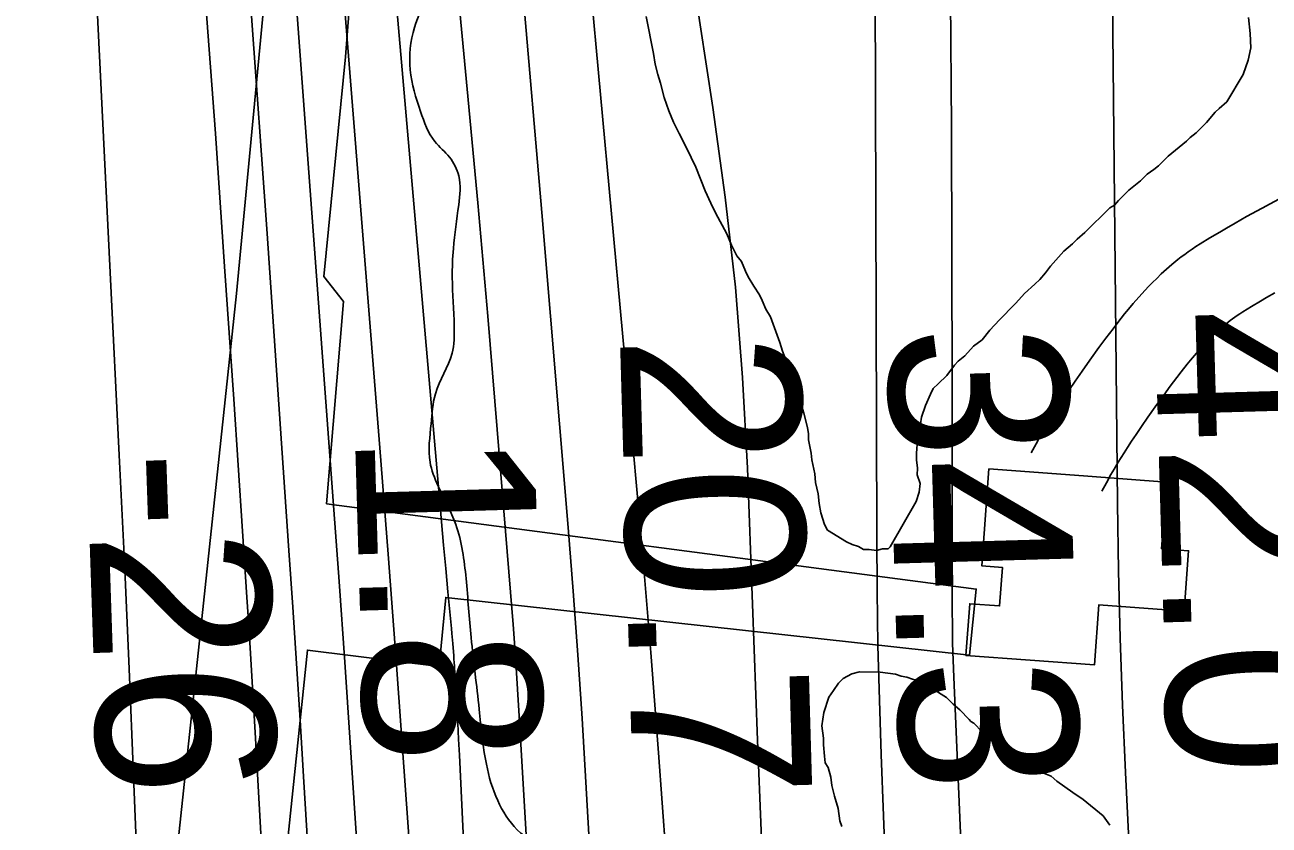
# Model space of a CAD drawing. Extents: x 3313447 to 3351316, y 703786 to 729172.
# Drawn here: x 3324868 to 3325332.9, y 725345.2 to 725644.3 of the extents above; entities that cross this region are included whole.
import ezdxf

# ---------------------------------------------------------------- set-up
doc = ezdxf.new("R2010")
doc.units = 0
for name, color, linetype in [('V-BLDG-OTLN', 7, 'Continuous'), ('V-CHAN-DOCK', 7, 'Continuous'), ('V-RIVR-EDGE', 7, 'Continuous'), ('V-RIVR-RANG', 7, 'Continuous'), ('V-ROAD-CNTR', 7, 'Continuous'), ('V-SITE-VEGE', 7, 'Continuous'), ('V-TOPO-DPTH', 7, 'Continuous'), ('V-TOPO-MAJR', 7, 'Continuous'), ('V-TOPO-MINR', 7, 'Continuous'), ('V-TOPO-WATR', 7, 'Continuous')]:
    doc.layers.add(name, color=color, linetype=linetype)

msp = doc.modelspace()

# ---------------------------------------------------------------- linework, layer by layer
at = {"layer": 'V-BLDG-OTLN'}
msp.add_lwpolyline([(3325294.55, 725473.39), (3325292.71, 725448.47), (3325302.74, 725447.73), (3325301.07, 725425.12), (3325269.22, 725427.47), (3325267.57, 725405.07), (3325219.59, 725408.61), (3325221.01, 725427.89), (3325232.16, 725427.07), (3325233.22, 725441.51), (3325225.46, 725442.09), (3325228.14, 725478.29), (3325263.52, 725475.68)], close=True, dxfattribs=at)
at = {"layer": 'V-CHAN-DOCK'}
for points in [[(3324979.67, 725550.24), (3324987.81, 725632.37), (3324998.18, 725767.82), (3324968.48, 725769.89), (3324947, 725543.84)], [(3324979.67, 725550.24), (3324987.07, 725540.9), (3324980.72, 725465.25), (3325223.45, 725433.36), (3325220.91, 725408.66)], [(3325220.91, 725408.66), (3325025.23, 725430.24), (3325022.81, 725404.51), (3324973.54, 725410.61), (3324956.49, 725246.79), (3324946.51, 725247.65), (3324934.43, 725135.66), (3324903.84, 725138.26), (3324947, 725543.84)]]:
    msp.add_lwpolyline(points, dxfattribs=at)
at = {"layer": 'V-RIVR-EDGE'}
msp.add_spline([(3325128.87, 723979.74), (3325130.86, 724002.62), (3325129.36, 724023.95), (3325130.2, 724049.16), (3325132.57, 724063.89), (3325132.59, 724075.13), (3325133.05, 724103.44), (3325133.48, 724121.67), (3325133.91, 724137.18), (3325133.21, 724168.98), (3325130.96, 724198.07), (3325127.51, 724215.53), (3325123.67, 724232.22), (3325122.55, 724248.12), (3325122.61, 724270.61), (3325119.95, 724295.82), (3325118.07, 724318.71), (3325113.49, 724348.19), (3325109.62, 724353.24), (3325108.47, 724357.13), (3325113.52, 724362.15), (3325113.54, 724367.58), (3325107.79, 724394.74), (3325101.65, 724423.46), (3325093.21, 724459.16), (3325088.22, 724479.72), (3325085.57, 724505.32), (3325081.83, 724561.56), (3325078.43, 724596.09), (3325065.73, 724636.45), (3325059.19, 724658.57), (3325056.89, 724670.99), (3325053.43, 724682.24), (3325053.46, 724693.87), (3325057.76, 724707.44), (3325061.28, 724721.78), (3325070.21, 724724.08), (3325076.03, 724725.62), (3325080.31, 724732.98), (3325086.54, 724740.33), (3325091.62, 724755.83), (3325097.48, 724775.2), (3325101.02, 724793.03), (3325102.29, 724836.47), (3325108.59, 724877.17), (3325112.52, 724897.71), (3325114.88, 724911.28), (3325115.31, 724927.18), (3325108.05, 724971.79), (3325103.09, 725004.38), (3325096.97, 725038.52), (3325094.7, 725060.63), (3325092.8, 725076.15), (3325091.36, 725123.08), (3325085.2, 725138.22), (3325079.8, 725152.58), (3325077.53, 725173.14), (3325077.94, 725185.16), (3325081.46, 725196.01), (3325081.87, 725202.99), (3325081.52, 725221.6), (3325081.56, 725235.18), (3325076.93, 725247.6), (3325076.95, 725255.74), (3325073.9, 725274.36), (3325073.56, 725294.14), (3325072.8, 725300.35), (3325066.61, 725305.02), (3325061.57, 725307.36), (3325056.93, 725312.41), (3325056.16, 725315.52), (3325058.89, 725319.77), (3325063.16, 725321.7), (3325064.33, 725325.97), (3325062.41, 725333.34), (3325051.96, 725343.45), (3325044.62, 725354.32), (3325040.39, 725367.91), (3325037.73, 725388.47), (3325034.69, 725415.23), (3325032.81, 725437.34), (3325028.98, 725457.52), (3325022.42, 725471.88), (3325019.34, 725480.81), (3325019.76, 725495.16), (3325021.34, 725506.4), (3325027.58, 725521.51), (3325028.39, 725531.59), (3325027.65, 725549.82), (3325028.07, 725560.68), (3325030.05, 725576.96), (3325030.08, 725587.82), (3325026.6, 725594.81), (3325021.19, 725600.64), (3325015.79, 725611.9), (3325011.95, 725627.42), (3325013.54, 725643.31), (3325023.68, 725668.5), (3325024.5, 725685.17), (3325023.37, 725697.2), (3325016.8, 725707.68), (3324999.38, 725722.07), (3324999.41, 725730.99), (3325002.15, 725743.01), (3325009.93, 725753.85), (3325016.55, 725764.3), (3325016.96, 725772.06), (3325016.99, 725783.3), (3325013.15, 725802.31), (3325012.8, 725817.05), (3325005.46, 725827.93), (3325004.7, 725833.75), (3325008.98, 725840.72), (3325012.11, 725849.63), (3325012.14, 725863.2), (3325003.65, 725879.9), (3324999.04, 725896.59), (3325000.61, 725905.5), (3325006.06, 725911.31), (3325008.78, 725917.12), (3325006.12, 725937.29), (3325004.99, 725950.09), (3325001.13, 725959.4), (3325001.15, 725965.22), (3325001.18, 725978.41), (3325005.09, 725992.36), (3325004.34, 726001.28), (3324992.73, 726012.55), (3324990.42, 726019.15), (3324986.56, 726026.14), (3324982.31, 726030.03), (3324979.62, 726042.84), (3324975.01, 726059.13), (3324969.23, 726074.27), (3324966.94, 726089.4), (3324966.61, 726112.67), (3324968.99, 726135.55), (3324970.94, 726137.48), (3324975.98, 726139.02), (3324973.68, 726149.88), (3324968.29, 726163.86), (3324967.16, 726178.6), (3324967.18, 726188.29), (3324970.31, 726198.76), (3324976.55, 726212.7), (3324976.18, 726217.74), (3324970.77, 726224.74), (3324957.61, 726236.79), (3324946.4, 726251.17), (3324941.4, 726267.47), (3324940.65, 726280.27), (3324944.57, 726295.38), (3324950.04, 726310.49), (3324952.41, 726330.26), (3324947.44, 726358.2), (3324938.56, 726373.35), (3324932.39, 726388.48), (3324925.06, 726405.57), (3324920.86, 726429.23), (3324918.6, 726458.32), (3324919.04, 726480.04), (3324922.18, 726492.83), (3324928.02, 726504.45), (3324929.21, 726515.3), (3324925.75, 726525.4), (3324920.34, 726533.17), (3324911.44, 726540.94), (3324898.65, 726546.4), (3324898.27, 726549.51), (3324904.11, 726556.86), (3324904.12, 726561.51), (3324900.3, 726584.79), (3324894.17, 726616.61), (3324886.87, 726644.55), (3324883.07, 726672.48), (3324880.42, 726698.86), (3324875.46, 726733.38), (3324872.42, 726758.21), (3324873.62, 726772.56), (3324869.79, 726791.95), (3324865.97, 726817.17), (3324860.21, 726840.84), (3324856.37, 726855.2), (3324854.85, 726866.45), (3324854.86, 726869.94), (3324856.45, 726886.22), (3324861.93, 726906.38), (3324860.41, 726921.12), (3324853.87, 726943.24), (3324847.71, 726958.38), (3324847.71, 726960.32), (3324853.93, 726966.12), (3324853.94, 726970.77), (3324846.22, 726982.81), (3324842.36, 726990.97), (3324841.61, 727000.66), (3324840.46, 727006.09), (3324839.31, 727011.91), (3324833.89, 727017.36), (3324828.47, 727018.53), (3324827.31, 727023.58), (3324828.12, 727034.05), (3324830.45, 727038.31), (3324835.16, 727060.79), (3324840.61, 727066.2), (3324842.18, 727073.96), (3324840.66, 727089.47), (3324833.35, 727110.43), (3324827.58, 727129.45), (3324826.81, 727134.88), (3324828.77, 727139.92), (3324829.55, 727143.4), (3324829.57, 727149.61), (3324828.44, 727167.06), (3324824.98, 727178.32), (3324821.51, 727187.25), (3324811.84, 727196.19), (3324806.43, 727205.12), (3324802.59, 727217.93), (3324797.62, 727246.64), (3324789.21, 727297.46), (3324787.34, 727325.78), (3324787.03, 727354.86), (3324786.03, 727361.49)], degree=3, dxfattribs=at)
at = {"layer": 'V-ROAD-CNTR'}
for points in [[(3325337.86, 725579.88), (3325330.22, 725575.77), (3325324.47, 725572.6), (3325320.14, 725570.16), (3325316.88, 725568.29), (3325314.42, 725566.85), (3325310.76, 725564.67), (3325307.07, 725562.41), (3325305.54, 725561.43), (3325304.05, 725560.43), (3325302.64, 725559.45), (3325301.31, 725558.48), (3325300.03, 725557.52), (3325298.78, 725556.54), (3325296.54, 725554.7), (3325294.46, 725552.9), (3325292.58, 725551.18), (3325290.86, 725549.53), (3325289.28, 725547.97), (3325287.85, 725546.49), (3325286.49, 725545.06), (3325284.13, 725542.46), (3325282.1, 725540.11), (3325280.37, 725538.05), (3325278.87, 725536.22), (3325276.39, 725533.08), (3325274.54, 725530.68), (3325271.89, 725527.15), (3325269.29, 725523.62), (3325265.89, 725518.94), (3325262.95, 725514.8), (3325260.42, 725511.15), (3325258.23, 725507.92), (3325256.34, 725505.07), (3325254.71, 725502.55), (3325253.29, 725500.31), (3325250.88, 725496.42), (3325249.09, 725493.43), (3325247.75, 725491.15), (3325245.82, 725487.73), (3325243.98, 725484.36)], [(3325334.96, 725544.08), (3325331.92, 725542.34), (3325329.68, 725541.03), (3325326.3, 725539.01), (3325322.99, 725536.98), (3325321.95, 725536.31), (3325320.98, 725535.67), (3325320.05, 725535.02), (3325319.15, 725534.36), (3325318.3, 725533.72), (3325317.52, 725533.11), (3325315.89, 725531.77), (3325314.42, 725530.5), (3325313.05, 725529.25), (3325311.79, 725528.04), (3325310.61, 725526.87), (3325309.51, 725525.74), (3325308.52, 725524.69), (3325306.58, 725522.55), (3325304.93, 725520.64), (3325303.49, 725518.93), (3325302.25, 725517.42), (3325300.04, 725514.62), (3325298.42, 725512.52), (3325295.95, 725509.23), (3325293.5, 725505.91), (3325290.27, 725501.45), (3325287.52, 725497.58), (3325285.17, 725494.19), (3325283.16, 725491.22), (3325281.44, 725488.62), (3325279.95, 725486.34), (3325278.7, 725484.37), (3325276.5, 725480.81), (3325274.91, 725478.16), (3325273.76, 725476.19), (3325272.04, 725473.15), (3325270.32, 725470)]]:
    msp.add_lwpolyline(points, dxfattribs=at)
at = {"layer": 'V-SITE-VEGE'}
for points in [[(3325200.95, 725466.12), (3325191.21, 725449.18), (3325190.49, 725448.47), (3325188.36, 725448.49), (3325186.22, 725447.8), (3325183.39, 725448.18), (3325181.26, 725448.2), (3325179.49, 725449.29), (3325177.02, 725450.02), (3325174.9, 725451.1), (3325167.84, 725455.43), (3325166.79, 725457.57), (3325165.41, 725461.84), (3325164.74, 725465.4), (3325164.42, 725468.95), (3325163.39, 725473.22), (3325163.07, 725476.42), (3325162.05, 725481.75), (3325161.72, 725484.24), (3325160.7, 725489.22), (3325160.72, 725491.35), (3325160.39, 725493.84), (3325159.02, 725499.17), (3325154.21, 725515.19), (3325152.81, 725517.69), (3325151.08, 725522.32), (3325150.04, 725525.53), (3325146.58, 725535.14), (3325144.83, 725538), (3325143.45, 725541.21), (3325142.4, 725543.35), (3325140.3, 725546.56), (3325138.21, 725550.13), (3325137.16, 725552.27), (3325135.77, 725555.83), (3325134.02, 725557.98), (3325131.93, 725561.9), (3325130.19, 725566.18), (3325126.01, 725574.03), (3325124.27, 725577.6), (3325122.18, 725582.23), (3325118.71, 725591.14), (3325115.23, 725598.27), (3325112.44, 725603.62), (3325110.35, 725607.9), (3325108.62, 725612.17), (3325106.89, 725617.16), (3325105.52, 725622.5), (3325104.49, 725625.7), (3325103.46, 725629.62), (3325102.79, 725633.53), (3325100.08, 725647.4)], [(3325325.12, 725647.05), (3325325.78, 725641.01), (3325326.08, 725635.68), (3325324.97, 725631.08), (3325323.15, 725625.77), (3325317.02, 725615.53), (3325314.15, 725613.07), (3325312.72, 725611.67), (3325309.49, 725607.79), (3325305.55, 725603.93), (3325303.4, 725602.17), (3325301.97, 725600.77), (3325295.17, 725595.15), (3325291.59, 725591.63), (3325289.8, 725590.23), (3325287.3, 725588.48), (3325284.79, 725586.02), (3325280.5, 725582.51), (3325276.56, 725578.64), (3325275.12, 725576.88), (3325273.33, 725575.83), (3325264.02, 725566.69), (3325261.15, 725564.23), (3325259.37, 725562.48), (3325256.14, 725559.67), (3325251.12, 725554.04), (3325249.32, 725551.57), (3325247.17, 725549.1), (3325245.38, 725547.34), (3325241.44, 725543.83), (3325238.21, 725540.31), (3325236.42, 725538.56), (3325233.55, 725535.39), (3325232.12, 725533.98), (3325228.53, 725530.11), (3325225.66, 725526.59), (3325222.44, 725524.13), (3325219.21, 725520.61), (3325216.71, 725518.51), (3325215.28, 725517.1), (3325212.4, 725513.22), (3325209.18, 725510.06), (3325207.38, 725508.3), (3325206.3, 725506.18), (3325204.48, 725501.94), (3325203.02, 725497.7), (3325202.64, 725495.21), (3325201.91, 725492.03), (3325201.52, 725489.19), (3325201.12, 725484.22), (3325201.1, 725481.74), (3325201.43, 725478.54), (3325201.4, 725476.06), (3325202.43, 725472.85), (3325202.05, 725469.66), (3325200.95, 725466.12)], [(3325173.18, 725344.63), (3325172.49, 725346.77), (3325171.83, 725351.39), (3325170.45, 725356.02), (3325169.42, 725359.93), (3325169.1, 725363.13), (3325168.07, 725366.69), (3325167.02, 725368.47), (3325166.69, 725370.96), (3325166.37, 725375.22), (3325166.39, 725377.71), (3325165.73, 725382.33), (3325166.48, 725387.29), (3325168.31, 725392.95), (3325170.11, 725395.42), (3325171.91, 725398.24), (3325173.7, 725400), (3325176.92, 725401.75), (3325179.76, 725402.43), (3325187.57, 725402.36), (3325193.24, 725401.59), (3325195.37, 725400.86), (3325197.49, 725400.49), (3325199.61, 725399.76), (3325202.09, 725399.03), (3325205.98, 725396.86), (3325212.33, 725392.89)], [(3325212.33, 725392.89), (3325214.79, 725390.38), (3325217.25, 725388.23), (3325220.77, 725384.65), (3325221.47, 725383.93), (3325222.53, 725383.21), (3325225.69, 725379.99), (3325230.98, 725376.39), (3325232.74, 725374.6), (3325237.69, 725371.71), (3325239.45, 725370.28), (3325248.98, 725364.5), (3325251.45, 725363.42), (3325253.56, 725361.62), (3325259.56, 725357.31), (3325263.44, 725354.78), (3325270.83, 725348.68), (3325273.29, 725345.11)]]:
    msp.add_lwpolyline(points, dxfattribs=at)
at = {"layer": 'V-TOPO-DPTH'}
for points in [[(3325116.62, 724677.97), (3325077.58, 725361.22), (3325076.13, 725385.02), (3325074.55, 725408.8), (3325072.79, 725432.58), (3325070.91, 725456.34), (3325061.14, 725574.1), (3325054.02, 725656.71), (3325046.55, 725739.29), (3325038.57, 725821.83), (3325030.23, 725904.33), (3325002.74, 726168.09), (3325001.39, 726180.49), (3324999.97, 726192.87), (3324998.44, 726205.25), (3324996.84, 726217.61), (3324984.12, 726312.52), (3324975.68, 726372.26), (3324966.67, 726431.92), (3324956.81, 726491.44), (3324946.38, 726550.87), (3324899.37, 726807.96), (3324890.83, 726854.79), (3324882.32, 726901.62)], [(3324991.35, 724633.63), (3324987.45, 724732.34), (3324983.78, 724819.82), (3324979.82, 724907.28), (3324975.42, 724994.72), (3324970.72, 725082.14), (3324954, 725379.73), (3324953.27, 725392.38), (3324952.52, 725405.03), (3324951.72, 725417.68), (3324950.9, 725430.32), (3324945.98, 725504.34), (3324942.61, 725553.99), (3324939.13, 725603.62), (3324935.49, 725653.25), (3324931.76, 725702.87), (3324895.59, 726173.04)], [(3324895.59, 726173.04), (3324931.76, 725702.87), (3324935.49, 725653.25), (3324939.13, 725603.62), (3324942.61, 725553.99), (3324945.98, 725504.34), (3324950.9, 725430.32), (3324951.72, 725417.68), (3324952.52, 725405.03), (3324953.27, 725392.38), (3324954, 725379.73), (3324970.72, 725082.14), (3324975.42, 724994.72), (3324979.82, 724907.28), (3324983.78, 724819.82), (3324987.45, 724732.34), (3324991.35, 724633.63)], [(3324935.58, 724574.79), (3324929.27, 724775.82), (3324925.9, 724880.47), (3324922.4, 724985.11), (3324918.73, 725089.74), (3324914.94, 725194.37), (3324910.14, 725323.76), (3324908.59, 725363.69), (3324906.94, 725403.62), (3324905.14, 725443.54), (3324903.25, 725483.45), (3324872.94, 726098.1)], [(3324935.58, 724574.79), (3324929.27, 724775.82), (3324925.9, 724880.47), (3324922.4, 724985.11), (3324918.73, 725089.74), (3324914.94, 725194.37), (3324910.14, 725323.76), (3324908.59, 725363.69), (3324906.94, 725403.62), (3324905.14, 725443.54), (3324903.25, 725483.45), (3324872.94, 726098.1)], [(3325066.05, 724608.53), (3325030.34, 725371.27), (3325030.04, 725377.29), (3325029.73, 725383.31), (3325029.38, 725389.33), (3325029.02, 725395.35), (3325028.33, 725406.32), (3325028.3, 725406.85), (3325028.18, 725408.44), (3325027.81, 725412.99), (3325027.48, 725416.73), (3325027.31, 725418.6), (3325026.02, 725432.33), (3325025.21, 725441.07), (3325024.42, 725449.8), (3325023.64, 725458.54), (3325022.87, 725467.28), (3324973.42, 726035.26)], [(3324973.42, 726035.26), (3325022.87, 725467.28), (3325023.64, 725458.54), (3325024.42, 725449.8), (3325025.21, 725441.07), (3325026.02, 725432.33), (3325027.31, 725418.6), (3325027.48, 725416.73), (3325027.81, 725412.99), (3325028.18, 725408.44), (3325028.3, 725406.85), (3325028.33, 725406.32), (3325029.02, 725395.35), (3325029.38, 725389.33), (3325029.73, 725383.31), (3325030.04, 725377.29), (3325030.34, 725371.27), (3325066.05, 724608.53)], [(3324938.28, 726022.61), (3324946.15, 725937.88), (3324953.64, 725853.12), (3324960.57, 725768.31), (3324967.12, 725683.46), (3324983.16, 725466.34), (3324985.34, 725436.23), (3324987.47, 725406.11), (3324989.53, 725375.99), (3324991.53, 725345.87), (3325010.94, 725047.99), (3325015.88, 724966.36), (3325020.33, 724884.7), (3325024.04, 724803.01), (3325027.25, 724721.29), (3325032.41, 724572.69)], [(3324938.28, 726022.61), (3324946.15, 725937.88), (3324953.64, 725853.12), (3324960.57, 725768.31), (3324967.12, 725683.46), (3324983.16, 725466.34), (3324985.34, 725436.23), (3324987.47, 725406.11), (3324989.53, 725375.99), (3324991.53, 725345.87), (3325010.94, 725047.99), (3325015.88, 724966.36), (3325020.33, 724884.7), (3325024.04, 724803.01), (3325027.25, 724721.29), (3325032.41, 724572.69)]]:
    msp.add_lwpolyline(points, dxfattribs=at)
at = {"layer": 'V-TOPO-MAJR'}
msp.add_lwpolyline([(3325217.91, 724582.34), (3325187.9, 725371.52), (3325187.23, 725391.9), (3325186.7, 725412.28), (3325186.39, 725432.67), (3325186.23, 725453.06), (3325184.66, 725986.93), (3325184.51, 726022.15), (3325184.3, 726057.36), (3325183.99, 726092.58), (3325183.61, 726127.79), (3325182.86, 726190.59), (3325182.77, 726194.41), (3325182.63, 726198.22), (3325182.41, 726202.02), (3325182.14, 726205.83), (3325176.8, 726270.26), (3325173.28, 726306.21), (3325023.56, 727177.91)], dxfattribs=at)
at = {"layer": 'V-TOPO-MINR'}
for points in [[(3325317.83, 724581.5), (3325279.22, 725364.79), (3325278.13, 725389.94), (3325277.23, 725415.09), (3325276.64, 725440.26), (3325276.24, 725465.42), (3325270.2, 726069.63), (3325269.96, 726091.47), (3325269.69, 726113.32), (3325269.38, 726135.17), (3325269.04, 726157.02), (3325268.95, 726162.81), (3325268.57, 726181.76), (3325268.1, 726200.71), (3325267.49, 726219.65), (3325266.79, 726238.59), (3325266.01, 726257.53), (3325265.22, 726276.47), (3325264.41, 726295.41), (3325263.59, 726314.34), (3325225.4, 727180.8)], [(3325263.15, 724611.79), (3325232.6, 725060.35), (3325228.82, 725119.11), (3325225.34, 725177.88), (3325222.29, 725236.68), (3325219.53, 725295.49), (3325215, 725400.5), (3325214.77, 725406.83), (3325214.59, 725413.15), (3325214.5, 725419.48), (3325214.45, 725425.8), (3325214.41, 725509.61), (3325214.31, 725557.85), (3325214.13, 725606.08), (3325213.81, 725654.31), (3325213.41, 725702.54), (3325208.87, 726165.56), (3325208.54, 726182.26), (3325208, 726198.95), (3325207.13, 726215.63), (3325206.04, 726232.29), (3325162.62, 726811.97), (3325157.59, 726876.01), (3325152.22, 726940.01)], [(3325116.62, 724677.97), (3325077.58, 725361.22), (3325076.13, 725385.02), (3325074.55, 725408.8), (3325072.79, 725432.58), (3325070.91, 725456.34), (3325061.14, 725574.1), (3325054.02, 725656.71), (3325046.55, 725739.29), (3325038.57, 725821.83), (3325030.23, 725904.33), (3325002.74, 726168.09), (3325001.39, 726180.49), (3324999.97, 726192.87), (3324998.44, 726205.25), (3324996.84, 726217.61), (3324984.12, 726312.52), (3324975.68, 726372.26), (3324966.67, 726431.92), (3324956.81, 726491.44), (3324946.38, 726550.87), (3324899.37, 726807.96), (3324890.83, 726854.79), (3324882.32, 726901.62)], [(3325092.16, 724635.83), (3325088.07, 724732.88), (3325084.19, 724820.04), (3325080.02, 724907.18), (3325075.42, 724994.3), (3325070.54, 725081.41), (3325052.82, 725383.93), (3325052.07, 725396.01), (3325051.26, 725408.09), (3325050.38, 725420.16), (3325049.44, 725432.23), (3325044.49, 725492.97), (3325040.93, 725535.39), (3325037.22, 725577.8), (3325033.28, 725620.19), (3325029.2, 725662.57), (3324976.96, 726190.64)], [(3324991.35, 724633.63), (3324987.45, 724732.34), (3324983.78, 724819.82), (3324979.82, 724907.28), (3324975.42, 724994.72), (3324970.72, 725082.14), (3324954, 725379.73), (3324953.27, 725392.38), (3324952.52, 725405.03), (3324951.72, 725417.68), (3324950.9, 725430.32), (3324945.98, 725504.34), (3324942.61, 725553.99), (3324939.13, 725603.62), (3324935.49, 725653.25), (3324931.76, 725702.87), (3324895.59, 726173.04)], [(3325017.08, 724630.63), (3324972.13, 725363.33), (3324970.81, 725384.44), (3324969.46, 725405.56), (3324968.06, 725426.66), (3324966.63, 725447.77), (3324958.33, 725568.02), (3324952.51, 725649.23), (3324946.41, 725730.42), (3324939.89, 725811.57), (3324933.08, 725892.71), (3324909.96, 726160.07)], [(3324935.58, 724574.79), (3324929.27, 724775.82), (3324925.9, 724880.47), (3324922.4, 724985.11), (3324918.73, 725089.74), (3324914.94, 725194.37), (3324910.14, 725323.76), (3324908.59, 725363.69), (3324906.94, 725403.62), (3324905.14, 725443.54), (3324903.25, 725483.45), (3324872.94, 726098.1)], [(3325032.41, 724572.69), (3325027.25, 724721.29), (3325024.04, 724803.01), (3325020.33, 724884.7), (3325015.88, 724966.36), (3325010.94, 725047.99), (3324991.53, 725345.87), (3324989.53, 725375.99), (3324987.47, 725406.11), (3324985.34, 725436.23), (3324983.16, 725466.34), (3324967.12, 725683.46), (3324960.57, 725768.31), (3324953.64, 725853.12), (3324946.15, 725937.88), (3324938.28, 726022.61)], [(3325180.56, 724625.65), (3325153.23, 725119.58), (3325150.67, 725168.11), (3325148.27, 725216.64), (3325146.12, 725265.18), (3325144.13, 725313.74), (3325143.01, 725343.08), (3325141.71, 725376.96), (3325140.43, 725410.85), (3325139.17, 725444.74), (3325137.92, 725478.63), (3325136.09, 725512.46), (3325133.46, 725546.22), (3325129.66, 725579.87), (3325125.07, 725613.44), (3325120.31, 725644.25), (3325112.99, 725693.21), (3325105.98, 725742.21), (3325099.46, 725791.27), (3325093.26, 725840.38), (3325075.09, 725990.13)], [(3325046.47, 724587.53), (3325029.36, 725029.76), (3325026.63, 725092.64), (3325023.51, 725155.5), (3325019.8, 725218.33), (3325015.69, 725281.14), (3325012.46, 725327.23), (3325009.62, 725366.97), (3325006.71, 725406.71), (3325003.67, 725446.43), (3325000.57, 725486.15), (3324970.61, 725861.94), (3324966, 725917.03), (3324961.1, 725972.09)], [(3325149.61, 724592.4), (3325131.72, 724944.16), (3325127.56, 725021.79), (3325123.1, 725099.4), (3325118.22, 725176.99), (3325113.05, 725254.56), (3325107.47, 725334.75), (3325104.75, 725372.2), (3325101.85, 725409.64), (3325098.7, 725447.05), (3325095.38, 725484.46), (3325070.74, 725752.22), (3325063.78, 725825.85), (3325056.58, 725899.46), (3325049.03, 725973.03)]]:
    msp.add_lwpolyline(points, dxfattribs=at)
at = {"layer": 'V-TOPO-WATR'}
msp.add_lwpolyline([(3325066.05, 724608.53), (3325030.34, 725371.27), (3325030.04, 725377.29), (3325029.73, 725383.31), (3325029.38, 725389.33), (3325029.02, 725395.35), (3325028.33, 725406.32), (3325028.3, 725406.85), (3325028.18, 725408.44), (3325027.81, 725412.99), (3325027.48, 725416.73), (3325027.31, 725418.6), (3325026.02, 725432.33), (3325025.21, 725441.07), (3325024.42, 725449.8), (3325023.64, 725458.54), (3325022.87, 725467.28), (3324973.42, 726035.26)], dxfattribs=at)

# ---------------------------------------------------------------- texts
at = {"layer": 'V-RIVR-RANG'}
for s, rotation, p in [('42.0', 271.6383, (3325290.1, 725537.24)), ('34.3', 271.6383, (3325190.23, 725531.24)), ('20.7', 271.6383, (3325090.27, 725528.14)), ('1.8', 271.6383, (3324991.27, 725491.82)), ('-26', 271.9173, (3324891.04, 725484.59))]:
    msp.add_text(s, height=67, rotation=rotation, dxfattribs=at).set_placement(p)

doc.saveas('drawing.dxf')
